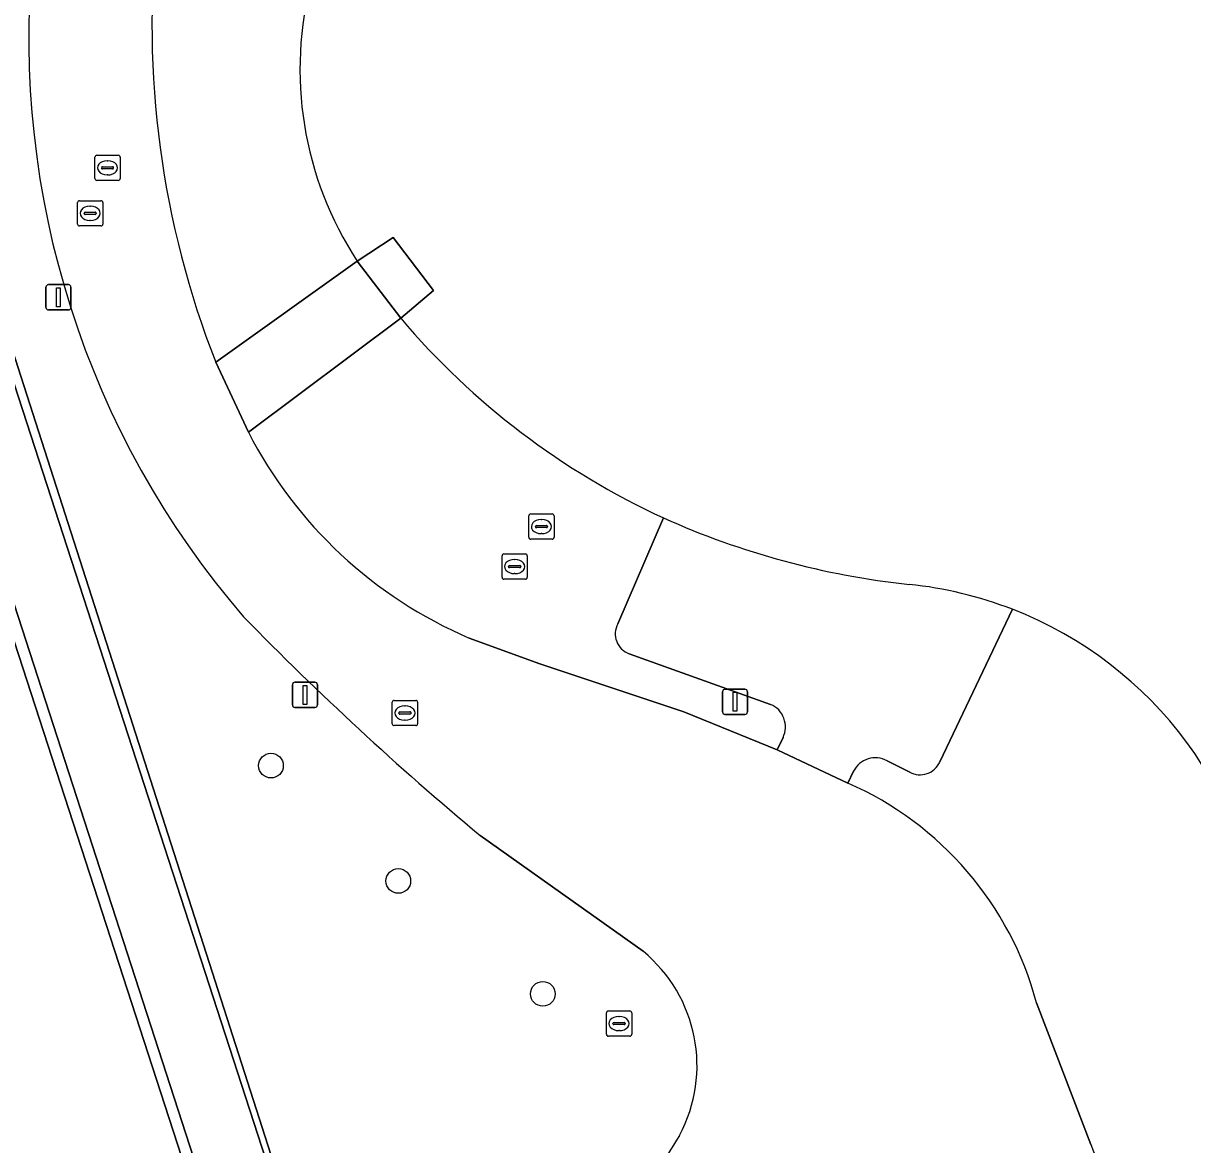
# Model space of a CAD drawing. Extents: x 158086 to 159499, y 382904 to 383981.
# Drawn here: x 159252.9 to 159299.18, y 383127.77 to 383172.16 of the extents above; entities that cross this region are included whole.
import ezdxf

# ---------------------------------------------------------------- set-up
doc = ezdxf.new("R2010")
doc.units = 0
for name, color, linetype in [('IMGEO_Boom', 7, 'Continuous'), ('IMGEO_Groenvoorziening', 7, 'Continuous'), ('IMGEO_Hek', 7, 'Continuous'), ('IMGEO_Kolk', 7, 'Continuous'), ('IMGEO_Lichtmast', 7, 'Continuous'), ('IMGEO_Pand', 7, 'Continuous'), ('IMGEO_Pand_overbouw', 7, 'Continuous'), ('IMGEO_Rijbaan_lokaal_gesloten', 7, 'Continuous'), ('IMGEO_Rioolput', 7, 'Continuous'), ('IMGEO_Terreindeel_gesloten', 7, 'Continuous'), ('IMGEO_Voetpad_open', 7, 'Continuous')]:
    doc.layers.add(name, color=color, linetype=linetype)

msp = doc.modelspace()

# ---------------------------------------------------------------- linework, layer by layer
at = {"layer": 'IMGEO_Boom'}
for centre in [(159262.698, 383142.777), (159267.738, 383138.211), (159273.46, 383133.741)]:
    msp.add_circle(centre, 0.489, dxfattribs=at)
at = {"layer": 'IMGEO_Groenvoorziening'}
msp.add_lwpolyline([(159259.189, 383201.638), (159240.421, 383195.424), (159250.29, 383164.76), (159269.39, 383105.92), (159269.562, 383105.976), (159245.463, 383181.002), (159240.87, 383195.427), (159259.763, 383201.672), (159260.472, 383201.907), (159260.425, 383202.047)], close=True, dxfattribs=at)
for points in [[(159253.261, 383174.823), (159253.953, 383177.812), (159245.463, 383181.002), (159269.562, 383105.976), (159277.763, 383108.722), (159280.702, 383099.791), (159285.774, 383101.475), (159285.83, 383101.268), (159313.791, 383110.288)], [(159260.515, 383158.741), (159266.109, 383162.749)], [(159267.841, 383160.482), (159261.805, 383155.977)], [(159276.427, 383148.387), (159278.233, 383152.585)], [(159292.046, 383148.966), (159289.175, 383142.92)], [(159270.548, 383147.828), (159273.345, 383146.808), (159279.044, 383144.908), (159282.735, 383143.405), (159282.967, 383143.887)], [(159282.475, 383145.202), (159276.883, 383147.201)], [(159287.987, 383142.517), (159287.09, 383142.964)], [(159285.762, 383142.554), (159285.537, 383142.084)], [(159277.426, 383135.426), (159270.979, 383140.01)], [(159293.001, 383133.384), (159295.157, 383127.774)]]:
    msp.add_lwpolyline(points, dxfattribs=at)
for centre, radius, start, end in [((159294.493, 383172.088), 36.506, 173.8178, 201.4449), ((159288.217, 383171.575), 35.107, 174.6915, 220.7388), ((159277.719, 383170.345), 13.874, 165.0762, 213.194), ((159290.865, 383179.995), 30.181, 220.2806, 245.2562), ((159277.502, 383164.054), 17.654, 207.2279, 246.8), ((159286.385, 383134.393), 15.634, 4.2587, 68.7724), ((159349.887, 383234.765), 123.308, 224.2872, 230.21375), ((159277.168, 383147.991), 0.84, 151.9209, 250.1412), ((159282.093, 383144.309), 0.971, 334.2139, 66.8122), ((159286.62, 383142.131), 0.957, 60.5642, 153.7504), ((159288.393, 383143.271), 0.857, 241.687, 335.7895), ((159280.238, 383129.986), 13.208, 14.9086, 66.3461), ((159273.711, 383130.903), 5.853, 331.8391, 50.5992), ((159319.066, 383102.92), 47.452, 147.8929, 156.5915), ((159310.943, 383133.695), 16.86, 200.5604, 231.5672)]:
    msp.add_arc(centre, radius, start, end, dxfattribs=at)
at = {"layer": 'IMGEO_Hek'}
for points in [[(159245.463, 383181.002), (159269.562, 383105.976)], [(159267.97, 383101.532), (159248.205, 383162.485), (159175.755, 383139.283), (159175.71, 383139.269), (159181.265, 383122.198), (159181.283, 383122.143), (159210.828, 383131.678), (159225.073, 383087.742)]]:
    msp.add_lwpolyline(points, dxfattribs=at)
at = {"layer": 'IMGEO_Kolk'}
for p, q in [((159275.978, 383132.14), (159275.978, 383132.992)), ((159276.053, 383133.066), (159276.905, 383133.066)), ((159276.466, 383132.846), (159276.491, 383132.846)), ((159276.979, 383132.992), (159276.979, 383132.14)), ((159276.237, 383132.56), (159276.237, 383132.572)), ((159276.675, 383132.523), (159276.277, 383132.523)), ((159276.28, 383132.609), (159276.678, 383132.609)), ((159276.489, 383132.286), (159276.464, 383132.286)), ((159276.721, 383132.572), (159276.721, 383132.56)), ((159276.905, 383132.066), (159276.053, 383132.066))]:
    msp.add_line(p, q, dxfattribs=at)
for points in [[(159275.978, 383132.14), (159275.978, 383132.992)], [(159276.053, 383133.066), (159276.905, 383133.066)], [(159276.979, 383132.992), (159276.979, 383132.14)], [(159276.905, 383132.066), (159276.053, 383132.066)]]:
    msp.add_lwpolyline(points, dxfattribs=at)
for centre, radius, start, end in [((159276.055, 383132.99), 0.0765, 91.552, 178.448), ((159276.055, 383132.99), 0.0765, 91.552, 178.448), ((159276.903, 383132.99), 0.0765, 1.552, 88.448), ((159276.903, 383132.99), 0.0765, 1.552, 88.448), ((159276.277, 383132.569), 0.0403, 85.8775, 175.7526), ((159276.274, 383132.559), 0.0366, 178.938, 274.7102), ((159276.678, 383132.566), 0.043, 264.8664, 352.4533), ((159276.682, 383132.571), 0.0386, 1.7309, 96.639), ((159276.055, 383132.142), 0.0765, 181.552, 268.448), ((159276.055, 383132.142), 0.0765, 181.552, 268.448), ((159276.903, 383132.142), 0.0765, 271.552, 358.448), ((159276.903, 383132.142), 0.0765, 271.552, 358.448)]:
    msp.add_arc(centre, radius, start, end, dxfattribs=at)
for centre, major_axis, ratio, start_param, end_param in [((159276.465, 383132.566), (-0.387, 0.002), 0.722429, 4.712389, 7.853982), ((159276.49, 383132.566), (-0.39, 0.002), 0.717154, 1.570796, 4.712389)]:
    msp.add_ellipse(centre, major_axis=major_axis, ratio=ratio, start_param=start_param, end_param=end_param, dxfattribs=at)
at = {"layer": 'IMGEO_Lichtmast'}
for p, q in [((159253.79, 383160.916), (159253.79, 383161.716)), ((159253.79, 383161.716), (159253.79, 383160.916)), ((159253.89, 383161.816), (159254.68, 383161.816)), ((159254.68, 383161.816), (159253.89, 383161.816)), ((159254.78, 383161.716), (159254.78, 383160.916)), ((159254.78, 383160.916), (159254.78, 383161.716)), ((159254.68, 383160.816), (159253.89, 383160.816)), ((159253.89, 383160.816), (159254.68, 383160.816)), ((159263.548, 383145.177), (159263.548, 383145.977)), ((159263.548, 383145.977), (159263.548, 383145.177)), ((159263.648, 383146.077), (159264.438, 383146.077)), ((159264.438, 383146.077), (159263.648, 383146.077)), ((159264.538, 383145.977), (159264.538, 383145.177)), ((159264.538, 383145.177), (159264.538, 383145.977)), ((159280.571, 383144.903), (159280.571, 383145.703)), ((159280.571, 383145.703), (159280.571, 383144.903)), ((159280.671, 383145.803), (159281.461, 383145.803)), ((159281.461, 383145.803), (159280.671, 383145.803)), ((159281.561, 383145.703), (159281.561, 383144.903)), ((159281.561, 383144.903), (159281.561, 383145.703)), ((159264.438, 383145.077), (159263.648, 383145.077)), ((159263.648, 383145.077), (159264.438, 383145.077)), ((159281.461, 383144.803), (159280.671, 383144.803)), ((159280.671, 383144.803), (159281.461, 383144.803))]:
    msp.add_line(p, q, dxfattribs=at)
for points in [[(159254.21, 383161.691), (159254.36, 383161.691), (159254.36, 383160.941), (159254.21, 383160.941), (159254.21, 383161.691)], [(159263.968, 383145.952), (159264.118, 383145.952), (159264.118, 383145.202), (159263.968, 383145.202), (159263.968, 383145.952)], [(159280.991, 383145.678), (159281.141, 383145.678), (159281.141, 383144.928), (159280.991, 383144.928), (159280.991, 383145.678)]]:
    msp.add_lwpolyline(points, dxfattribs=at)
for centre, start, end in [((159253.89, 383161.716), 90, 180), ((159253.89, 383161.716), 90, 180), ((159254.68, 383161.716), 0, 90), ((159254.68, 383161.716), 360, 90), ((159253.89, 383160.916), 180, 270), ((159253.89, 383160.916), 180, 270), ((159254.68, 383160.916), 270, 0), ((159254.68, 383160.916), 270, 0), ((159263.648, 383145.977), 90, 180), ((159263.648, 383145.977), 90, 180), ((159264.438, 383145.977), 0, 90), ((159264.438, 383145.977), 360, 90), ((159280.671, 383145.703), 90, 180), ((159280.671, 383145.703), 90, 180), ((159281.461, 383145.703), 0, 90), ((159281.461, 383145.703), 360, 90), ((159263.648, 383145.177), 180, 270), ((159263.648, 383145.177), 180, 270), ((159264.438, 383145.177), 270, 0), ((159264.438, 383145.177), 270, 0), ((159280.671, 383144.903), 180, 270), ((159280.671, 383144.903), 180, 270), ((159281.461, 383144.903), 270, 0), ((159281.461, 383144.903), 270, 0)]:
    msp.add_arc(centre, 0.1, start, end, dxfattribs=at)
at = {"layer": 'IMGEO_Pand'}
msp.add_lwpolyline([(159266.109, 383162.749), (159267.533, 383163.679), (159269.138, 383161.581), (159267.841, 383160.482)], dxfattribs=at)
for centre, radius, start, end in [((159277.719, 383170.345), 13.874, 165.0762, 213.194), ((159290.865, 383179.995), 30.181, 220.2806, 245.2562), ((159291.345, 383181.727), 31.956, 245.7752, 263.9338), ((159286.31, 383134.138), 15.898, 68.8528, 84.0155), ((159286.385, 383134.393), 15.634, 4.2587, 68.7724)]:
    msp.add_arc(centre, radius, start, end, dxfattribs=at)
at = {"layer": 'IMGEO_Pand_overbouw'}
msp.add_lwpolyline([(159266.109, 383162.749), (159267.841, 383160.482), (159269.138, 383161.581), (159267.533, 383163.679)], close=True, dxfattribs=at)
at = {"layer": 'IMGEO_Rijbaan_lokaal_gesloten'}
for points in [[(159261.805, 383155.977), (159260.515, 383158.741)], [(159285.537, 383142.084), (159282.735, 383143.405), (159279.044, 383144.908), (159273.345, 383146.808), (159270.548, 383147.828)], [(159270.979, 383140.01), (159277.426, 383135.426)], [(159295.157, 383127.774), (159293.001, 383133.384)]]:
    msp.add_lwpolyline(points, dxfattribs=at)
for centre, radius, start, end in [((159294.493, 383172.088), 36.506, 173.8178, 201.4449), ((159288.217, 383171.575), 35.107, 174.6915, 220.7388), ((159277.502, 383164.054), 17.654, 207.2279, 246.8), ((159349.887, 383234.765), 123.308, 224.2872, 230.21375), ((159280.238, 383129.986), 13.208, 14.9086, 66.3461), ((159273.711, 383130.903), 5.853, 331.8391, 50.5992), ((159319.066, 383102.92), 47.452, 147.8929, 156.5915), ((159310.943, 383133.695), 16.86, 200.5604, 231.5672)]:
    msp.add_arc(centre, radius, start, end, dxfattribs=at)
at = {"layer": 'IMGEO_Rioolput'}
for p, q in [((159255.727, 383166.013), (159255.727, 383166.865)), ((159255.802, 383166.939), (159256.654, 383166.939)), ((159256.215, 383166.719), (159256.24, 383166.719)), ((159256.728, 383166.865), (159256.728, 383166.013)), ((159255.986, 383166.433), (159255.986, 383166.445)), ((159256.424, 383166.396), (159256.026, 383166.396)), ((159256.029, 383166.482), (159256.427, 383166.482)), ((159256.238, 383166.159), (159256.213, 383166.159)), ((159256.47, 383166.445), (159256.47, 383166.433)), ((159256.654, 383165.939), (159255.802, 383165.939)), ((159255.116, 383165.138), (159255.968, 383165.138)), ((159255.041, 383164.212), (159255.041, 383165.064)), ((159255.3, 383164.632), (159255.3, 383164.644)), ((159255.343, 383164.681), (159255.741, 383164.681)), ((159255.529, 383164.918), (159255.554, 383164.918)), ((159255.784, 383164.644), (159255.784, 383164.632)), ((159256.042, 383165.064), (159256.042, 383164.212)), ((159255.738, 383164.595), (159255.34, 383164.595)), ((159255.552, 383164.358), (159255.527, 383164.358)), ((159255.968, 383164.138), (159255.116, 383164.138)), ((159272.905, 383151.813), (159272.905, 383152.665)), ((159272.98, 383152.739), (159273.832, 383152.739)), ((159273.906, 383152.665), (159273.906, 383151.813)), ((159273.164, 383152.233), (159273.164, 383152.245)), ((159273.602, 383152.196), (159273.204, 383152.196)), ((159273.207, 383152.282), (159273.605, 383152.282)), ((159273.393, 383152.519), (159273.418, 383152.519)), ((159273.648, 383152.245), (159273.648, 383152.233)), ((159273.832, 383151.739), (159272.98, 383151.739)), ((159273.416, 383151.959), (159273.391, 383151.959)), ((159271.844, 383150.23), (159271.844, 383151.082)), ((159271.919, 383151.156), (159272.771, 383151.156)), ((159272.332, 383150.936), (159272.357, 383150.936)), ((159272.845, 383151.082), (159272.845, 383150.23)), ((159272.103, 383150.65), (159272.103, 383150.662)), ((159272.541, 383150.613), (159272.143, 383150.613)), ((159272.146, 383150.699), (159272.544, 383150.699)), ((159272.355, 383150.376), (159272.33, 383150.376)), ((159272.587, 383150.662), (159272.587, 383150.65)), ((159272.771, 383150.156), (159271.919, 383150.156)), ((159267.5, 383144.434), (159267.5, 383145.286)), ((159267.575, 383145.36), (159268.427, 383145.36)), ((159268.501, 383145.286), (159268.501, 383144.434)), ((159267.759, 383144.854), (159267.759, 383144.866)), ((159268.197, 383144.817), (159267.799, 383144.817)), ((159267.802, 383144.903), (159268.2, 383144.903)), ((159267.988, 383145.14), (159268.013, 383145.14)), ((159268.243, 383144.866), (159268.243, 383144.854)), ((159268.427, 383144.36), (159267.575, 383144.36)), ((159268.011, 383144.58), (159267.986, 383144.58))]:
    msp.add_line(p, q, dxfattribs=at)
for points in [[(159255.727, 383166.013), (159255.727, 383166.865)], [(159255.802, 383166.939), (159256.654, 383166.939)], [(159256.728, 383166.865), (159256.728, 383166.013)], [(159256.654, 383165.939), (159255.802, 383165.939)], [(159255.116, 383165.138), (159255.968, 383165.138)], [(159255.041, 383164.212), (159255.041, 383165.064)], [(159256.042, 383165.064), (159256.042, 383164.212)], [(159255.968, 383164.138), (159255.116, 383164.138)], [(159272.905, 383151.813), (159272.905, 383152.665)], [(159272.98, 383152.739), (159273.832, 383152.739)], [(159273.906, 383152.665), (159273.906, 383151.813)], [(159273.832, 383151.739), (159272.98, 383151.739)], [(159271.844, 383150.23), (159271.844, 383151.082)], [(159271.919, 383151.156), (159272.771, 383151.156)], [(159272.845, 383151.082), (159272.845, 383150.23)], [(159272.771, 383150.156), (159271.919, 383150.156)], [(159267.5, 383144.434), (159267.5, 383145.286)], [(159267.575, 383145.36), (159268.427, 383145.36)], [(159268.501, 383145.286), (159268.501, 383144.434)], [(159268.427, 383144.36), (159267.575, 383144.36)]]:
    msp.add_lwpolyline(points, dxfattribs=at)
for centre, radius, start, end in [((159255.804, 383166.863), 0.0765, 91.552, 178.448), ((159255.804, 383166.863), 0.0765, 91.552, 178.448), ((159256.652, 383166.863), 0.0765, 1.552, 88.448), ((159256.652, 383166.863), 0.0765, 1.552, 88.448), ((159256.026, 383166.442), 0.0403, 85.8775, 175.7526), ((159256.023, 383166.432), 0.0366, 178.938, 274.7102), ((159256.427, 383166.439), 0.043, 264.8664, 352.4533), ((159256.431, 383166.444), 0.0386, 1.7309, 96.639), ((159255.804, 383166.015), 0.0765, 181.552, 268.448), ((159255.804, 383166.015), 0.0765, 181.552, 268.448), ((159256.652, 383166.015), 0.0765, 271.552, 358.448), ((159256.652, 383166.015), 0.0765, 271.552, 358.448), ((159255.118, 383165.062), 0.0765, 91.552, 178.448), ((159255.118, 383165.062), 0.0765, 91.552, 178.448), ((159255.966, 383165.062), 0.0765, 1.552, 88.448), ((159255.966, 383165.062), 0.0765, 1.552, 88.448), ((159255.34, 383164.641), 0.0403, 85.8775, 175.7526), ((159255.745, 383164.643), 0.0386, 1.7309, 96.639), ((159255.118, 383164.214), 0.0765, 181.552, 268.448), ((159255.118, 383164.214), 0.0765, 181.552, 268.448), ((159255.337, 383164.631), 0.0366, 178.938, 274.7102), ((159255.741, 383164.638), 0.043, 264.8664, 352.4533), ((159255.966, 383164.214), 0.0765, 271.552, 358.448), ((159255.966, 383164.214), 0.0765, 271.552, 358.448), ((159272.982, 383152.663), 0.0765, 91.552, 178.448), ((159272.982, 383152.663), 0.0765, 91.552, 178.448), ((159273.83, 383152.663), 0.0765, 1.552, 88.448), ((159273.83, 383152.663), 0.0765, 1.552, 88.448), ((159273.204, 383152.242), 0.0403, 85.8775, 175.7526), ((159273.201, 383152.232), 0.0366, 178.938, 274.7102), ((159273.605, 383152.239), 0.043, 264.8664, 352.4533), ((159273.609, 383152.244), 0.0386, 1.7309, 96.639), ((159272.982, 383151.815), 0.0765, 181.552, 268.448), ((159272.982, 383151.815), 0.0765, 181.552, 268.448), ((159273.83, 383151.815), 0.0765, 271.552, 358.448), ((159273.83, 383151.815), 0.0765, 271.552, 358.448), ((159271.921, 383151.08), 0.0765, 91.552, 178.448), ((159271.921, 383151.08), 0.0765, 91.552, 178.448), ((159272.769, 383151.08), 0.0765, 1.552, 88.448), ((159272.769, 383151.08), 0.0765, 1.552, 88.448), ((159272.143, 383150.659), 0.0403, 85.8775, 175.7526), ((159272.14, 383150.649), 0.0366, 178.938, 274.7102), ((159272.544, 383150.656), 0.043, 264.8664, 352.4533), ((159272.548, 383150.661), 0.0386, 1.7309, 96.639), ((159271.921, 383150.232), 0.0765, 181.552, 268.448), ((159271.921, 383150.232), 0.0765, 181.552, 268.448), ((159272.769, 383150.232), 0.0765, 271.552, 358.448), ((159272.769, 383150.232), 0.0765, 271.552, 358.448), ((159267.577, 383145.284), 0.0765, 91.552, 178.448), ((159267.577, 383145.284), 0.0765, 91.552, 178.448), ((159268.425, 383145.284), 0.0765, 1.552, 88.448), ((159268.425, 383145.284), 0.0765, 1.552, 88.448), ((159267.799, 383144.863), 0.0403, 85.8775, 175.7526), ((159267.796, 383144.853), 0.0366, 178.938, 274.7102), ((159268.2, 383144.86), 0.043, 264.8664, 352.4533), ((159268.204, 383144.865), 0.0386, 1.7309, 96.639), ((159267.577, 383144.436), 0.0765, 181.552, 268.448), ((159267.577, 383144.436), 0.0765, 181.552, 268.448), ((159268.425, 383144.436), 0.0765, 271.552, 358.448), ((159268.425, 383144.436), 0.0765, 271.552, 358.448)]:
    msp.add_arc(centre, radius, start, end, dxfattribs=at)
for centre, major_axis, ratio, start_param, end_param in [((159256.214, 383166.439), (-0.387, 0.002), 0.722429, 4.712389, 7.853982), ((159256.239, 383166.439), (-0.39, 0.002), 0.717154, 1.570796, 4.712389), ((159255.528, 383164.638), (-0.387, 0.002), 0.722429, 4.712389, 7.853982), ((159255.553, 383164.638), (-0.39, 0.002), 0.717154, 1.570796, 4.712389), ((159273.392, 383152.239), (-0.387, 0.002), 0.722429, 4.712389, 7.853982), ((159273.417, 383152.239), (-0.39, 0.002), 0.717154, 1.570796, 4.712389), ((159272.331, 383150.656), (-0.387, 0.002), 0.722429, 4.712389, 7.853982), ((159272.356, 383150.656), (-0.39, 0.002), 0.717154, 1.570796, 4.712389), ((159267.987, 383144.86), (-0.387, 0.002), 0.722429, 4.712389, 7.853982), ((159268.012, 383144.86), (-0.39, 0.002), 0.717154, 1.570796, 4.712389)]:
    msp.add_ellipse(centre, major_axis=major_axis, ratio=ratio, start_param=start_param, end_param=end_param, dxfattribs=at)
at = {"layer": 'IMGEO_Terreindeel_gesloten'}
msp.add_lwpolyline([(159225.36, 383088.271), (159267.424, 383101.822), (159247.9, 383161.922), (159205.85, 383148.455)], close=True, dxfattribs=at)
at = {"layer": 'IMGEO_Voetpad_open'}
for points in [[(159314.923, 383108.543), (159286.336, 383099.358), (159285.78, 383101.145), (159285.856, 383101.17), (159285.83, 383101.268), (159285.774, 383101.475), (159280.702, 383099.791), (159278.708, 383099.138), (159277.585, 383098.771), (159278.354, 383096.421), (159273.302, 383094.768), (159273.101, 383095.369), (159269.562, 383105.976), (159269.39, 383105.92), (159250.29, 383164.76), (159240.421, 383195.424)], [(159278.233, 383152.585), (159276.427, 383148.387)], [(159289.175, 383142.92), (159292.046, 383148.966)], [(159276.883, 383147.201), (159282.475, 383145.202)], [(159282.967, 383143.887), (159282.735, 383143.405), (159285.537, 383142.084), (159285.762, 383142.554)], [(159287.09, 383142.964), (159287.987, 383142.517)]]:
    msp.add_lwpolyline(points, dxfattribs=at)
for points in [[(159269.138, 383161.581), (159267.533, 383163.679), (159266.109, 383162.749), (159267.841, 383160.482)], [(159199.041, 383079.339), (159195.367, 383078.165), (159188.361, 383099.751), (159181.096, 383122.135), (159181.265, 383122.198), (159181.309, 383122.215), (159175.755, 383139.283), (159248.205, 383162.485), (159267.97, 383101.532), (159225.073, 383087.742), (159222.829, 383087.021)], [(159195.367, 383078.165), (159199.041, 383079.339), (159222.829, 383087.021), (159225.073, 383087.742), (159267.97, 383101.532), (159248.205, 383162.485), (159175.755, 383139.283), (159181.309, 383122.215), (159181.265, 383122.198), (159181.096, 383122.135), (159188.361, 383099.751)], [(159266.109, 383162.749), (159260.515, 383158.741), (159261.805, 383155.977), (159267.841, 383160.482)], [(159225.36, 383088.271), (159205.85, 383148.455), (159247.9, 383161.922), (159267.424, 383101.822)]]:
    msp.add_lwpolyline(points, close=True, dxfattribs=at)
for centre, radius, start, end in [((159291.345, 383181.727), 31.956, 245.7752, 263.9338), ((159286.31, 383134.138), 15.898, 68.8528, 84.0155), ((159277.168, 383147.991), 0.84, 151.9209, 250.1412), ((159282.093, 383144.309), 0.971, 334.2139, 66.8122), ((159286.62, 383142.131), 0.957, 60.5642, 153.7504), ((159288.393, 383143.271), 0.857, 241.687, 335.7895)]:
    msp.add_arc(centre, radius, start, end, dxfattribs=at)

doc.saveas('drawing.dxf')
